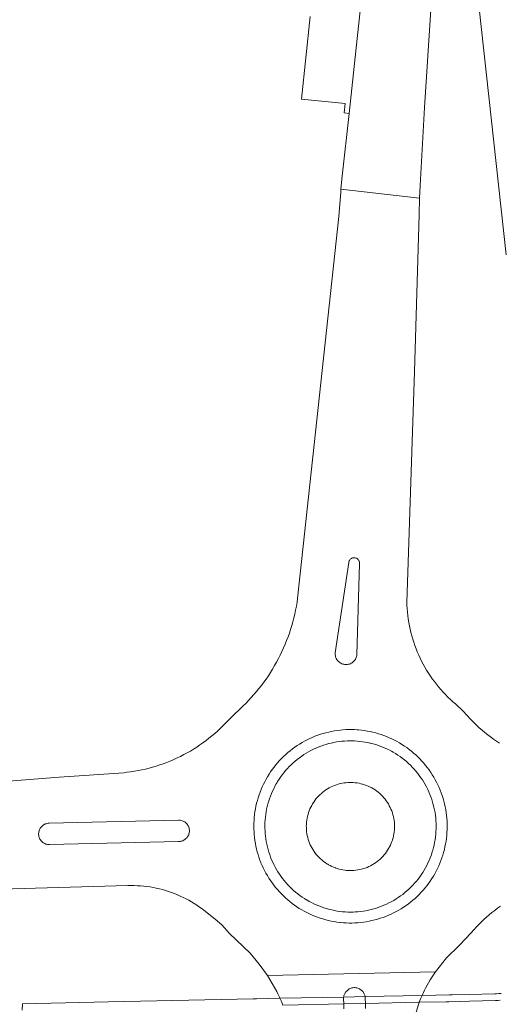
# Model space of a CAD drawing. Extents: x 146402 to 164798, y 455483 to 464134.
# Tile 413 of 575: x 157882 to 157926, y 461591 to 461683. Entities that reach past the tile are written whole.
import ezdxf

# ---------------------------------------------------------------- set-up
doc = ezdxf.new("R2010")
doc.units = 0
doc.header["$LTSCALE"] = 0.2
for name, color, linetype, lineweight in [('B-XX-VH-VERHARDING_ASFALT-GV', 252, 'CONTINUOUS', 18), ('B-XX-VH-VERHARDING_BETONSTRAATSTEEN-GV', 252, 'CONTINUOUS', 18), ('B-XX-VH-VERHARDING_FUNDERING_ZAND-GV', 252, 'CONTINUOUS', 18), ('B-XX-VH-VERHARDING_TEGEL-GV', 252, 'CONTINUOUS', 18)]:
    doc.layers.add(name, color=color, linetype=linetype, lineweight=lineweight)

msp = doc.modelspace()

# ---------------------------------------------------------------- linework, layer by layer
at = {"layer": 'B-XX-VH-VERHARDING_ASFALT-GV'}
for points in [[(157920.657, 461691.353), (157914.438, 461692.129), (157914.297, 461690.937), (157913.986, 461688.016), (157913.138, 461680.221), (157912.503, 461674.141), (157911.831, 461668.304), (157911.723, 461667.084), (157919.025, 461666.242), (157919.108, 461667.45), (157919.505, 461674.675), (157920.059, 461683.314), (157920.222, 461685.59), (157920.552, 461690.185), (157920.56, 461690.271)], [(157912.876, 461632.822), (157912.94, 461632.827), (157913.003, 461632.825), (157913.065, 461632.815), (157913.126, 461632.797), (157913.184, 461632.771), (157913.238, 461632.738), (157913.288, 461632.699), (157913.332, 461632.654), (157913.37, 461632.603), (157913.402, 461632.548), (157913.426, 461632.49), (157913.443, 461632.429), (157913.452, 461632.366), (157913.453, 461632.303), (157913.212, 461623.785), (157913.201, 461623.713), (157913.18, 461623.625), (157913.151, 461623.54), (157913.115, 461623.457), (157913.071, 461623.378), (157913.021, 461623.304), (157912.964, 461623.234), (157912.902, 461623.169), (157912.833, 461623.11), (157912.76, 461623.057), (157912.683, 461623.011), (157912.602, 461622.972), (157912.517, 461622.94), (157912.43, 461622.916), (157912.341, 461622.9), (157912.252, 461622.892), (157912.162, 461622.891), (157912.072, 461622.899), (157911.983, 461622.915), (157911.896, 461622.938), (157911.811, 461622.969), (157911.73, 461623.008), (157911.652, 461623.053), (157911.578, 461623.105), (157911.51, 461623.164), (157911.447, 461623.228), (157911.389, 461623.298), (157911.339, 461623.372), (157911.295, 461623.451), (157911.258, 461623.533), (157911.229, 461623.618), (157911.207, 461623.706), (157911.193, 461623.795), (157911.187, 461623.885), (157911.189, 461623.975), (157912.454, 461632.383), (157912.457, 461632.404), (157912.471, 461632.466), (157912.492, 461632.525), (157912.521, 461632.582), (157912.556, 461632.634), (157912.598, 461632.681), (157912.646, 461632.723), (157912.698, 461632.759), (157912.755, 461632.787), (157912.815, 461632.808)], [(157912.451, 461616.851), (157912.72, 461616.852), (157912.988, 461616.845), (157913.237, 461616.822), (157913.375, 461616.811), (157913.642, 461616.785), (157913.908, 461616.75), (157914.173, 461616.708), (157914.437, 461616.658), (157914.698, 461616.6), (157914.959, 461616.534), (157915.216, 461616.46), (157915.472, 461616.379), (157915.725, 461616.29), (157915.975, 461616.193), (157916.223, 461616.089), (157916.467, 461615.978), (157916.707, 461615.86), (157916.944, 461615.734), (157917.178, 461615.602), (157917.407, 461615.463), (157917.632, 461615.316), (157917.852, 461615.164), (157918.068, 461615.004), (157918.279, 461614.839), (157918.485, 461614.667), (157918.685, 461614.489), (157918.881, 461614.305), (157919.07, 461614.115), (157919.254, 461613.92), (157919.432, 461613.72), (157919.604, 461613.514), (157919.77, 461613.303), (157919.93, 461613.087), (157920.082, 461612.867), (157920.229, 461612.642), (157920.368, 461612.413), (157920.501, 461612.18), (157920.626, 461611.943), (157920.745, 461611.702), (157920.856, 461611.458), (157920.96, 461611.211), (157921.057, 461610.96), (157921.146, 461610.707), (157921.227, 461610.452), (157921.301, 461610.194), (157921.367, 461609.934), (157921.425, 461609.672), (157921.476, 461609.409), (157921.518, 461609.144), (157921.553, 461608.878), (157921.579, 461608.611), (157921.598, 461608.344), (157921.609, 461608.076), (157921.611, 461607.807), (157921.606, 461607.539), (157921.593, 461607.271), (157921.572, 461607.004), (157921.543, 461606.737), (157921.505, 461606.472), (157921.46, 461606.207), (157921.407, 461605.944), (157921.347, 461605.683), (157921.278, 461605.424), (157921.202, 461605.167), (157921.118, 461604.912), (157921.027, 461604.66), (157920.928, 461604.41), (157920.821, 461604.164), (157920.708, 461603.921), (157920.587, 461603.682), (157920.459, 461603.446), (157920.324, 461603.214), (157920.183, 461602.986), (157920.034, 461602.763), (157919.879, 461602.544), (157919.718, 461602.33), (157919.55, 461602.121), (157919.376, 461601.916), (157919.196, 461601.718), (157919.01, 461601.524), (157918.819, 461601.336), (157918.622, 461601.154), (157918.42, 461600.978), (157918.212, 461600.808), (157917.999, 461600.645), (157917.782, 461600.487), (157917.56, 461600.337), (157917.334, 461600.193), (157917.104, 461600.055), (157916.869, 461599.925), (157916.631, 461599.802), (157916.389, 461599.686), (157916.144, 461599.577), (157915.896, 461599.475), (157915.644, 461599.381), (157915.391, 461599.295), (157915.134, 461599.216), (157914.876, 461599.145), (157914.615, 461599.082), (157914.353, 461599.026), (157914.089, 461598.978), (157913.823, 461598.938), (157913.557, 461598.906), (157913.29, 461598.882), (157913.022, 461598.866), (157912.754, 461598.858), (157912.486, 461598.858), (157912.218, 461598.866), (157911.95, 461598.882), (157911.683, 461598.906), (157911.623, 461598.913), (157911.357, 461598.946), (157911.092, 461598.988), (157910.828, 461599.037), (157910.566, 461599.095), (157910.306, 461599.16), (157910.048, 461599.233), (157909.792, 461599.313), (157909.539, 461599.401), (157909.288, 461599.497), (157909.04, 461599.6), (157908.796, 461599.711), (157908.555, 461599.828), (157908.317, 461599.953), (157908.084, 461600.085), (157907.854, 461600.224), (157907.628, 461600.369), (157907.407, 461600.521), (157907.191, 461600.68), (157906.98, 461600.845), (157906.773, 461601.016), (157906.572, 461601.194), (157906.376, 461601.377), (157906.186, 461601.566), (157906.001, 461601.761), (157905.822, 461601.961), (157905.65, 461602.166), (157905.483, 461602.377), (157905.323, 461602.592), (157905.169, 461602.812), (157905.022, 461603.036), (157904.882, 461603.265), (157904.749, 461603.498), (157904.622, 461603.734), (157904.503, 461603.975), (157904.391, 461604.218), (157904.286, 461604.465), (157904.189, 461604.715), (157904.099, 461604.968), (157904.017, 461605.223), (157903.942, 461605.481), (157903.875, 461605.741), (157903.816, 461606.003), (157903.765, 461606.266), (157903.721, 461606.531), (157903.686, 461606.797), (157903.658, 461607.063), (157903.639, 461607.331), (157903.627, 461607.599), (157903.623, 461607.867), (157903.628, 461608.136), (157903.64, 461608.404), (157903.66, 461608.671), (157903.689, 461608.938), (157903.725, 461609.204), (157903.769, 461609.468), (157903.821, 461609.732), (157903.881, 461609.993), (157903.949, 461610.253), (157904.024, 461610.51), (157904.107, 461610.765), (157904.198, 461611.018), (157904.296, 461611.268), (157904.401, 461611.514), (157904.514, 461611.758), (157904.634, 461611.998), (157904.761, 461612.234), (157904.895, 461612.466), (157905.036, 461612.695), (157905.184, 461612.919), (157905.338, 461613.138), (157905.499, 461613.353), (157905.666, 461613.563), (157905.839, 461613.768), (157906.018, 461613.967), (157906.203, 461614.161), (157906.394, 461614.35), (157906.591, 461614.533), (157906.793, 461614.709), (157906.999, 461614.88), (157907.211, 461615.045), (157907.428, 461615.203), (157907.65, 461615.354), (157907.875, 461615.499), (157908.105, 461615.637), (157908.339, 461615.769), (157908.577, 461615.893), (157908.819, 461616.01), (157909.063, 461616.119), (157909.312, 461616.222), (157909.562, 461616.317), (157909.816, 461616.404), (157910.072, 461616.484), (157910.331, 461616.556), (157910.591, 461616.62), (157910.853, 461616.677), (157911.117, 461616.726), (157911.382, 461616.767), (157911.648, 461616.8), (157911.916, 461616.825), (157912.183, 461616.842)], [(157896.624, 461606.435), (157884.612, 461606.149), (157884.523, 461606.151), (157884.434, 461606.161), (157884.347, 461606.18), (157884.262, 461606.205), (157884.179, 461606.239), (157884.1, 461606.28), (157884.024, 461606.327), (157883.953, 461606.381), (157883.888, 461606.442), (157883.828, 461606.508), (157883.774, 461606.579), (157883.726, 461606.654), (157883.686, 461606.734), (157883.653, 461606.817), (157883.628, 461606.902), (157883.61, 461606.99), (157883.6, 461607.078), (157883.598, 461607.167), (157883.604, 461607.256), (157883.618, 461607.344), (157883.64, 461607.431), (157883.67, 461607.515), (157883.707, 461607.596), (157883.751, 461607.674), (157883.802, 461607.747), (157883.859, 461607.815), (157883.922, 461607.878), (157883.991, 461607.935), (157884.064, 461607.986), (157884.141, 461608.03), (157884.223, 461608.067), (157884.307, 461608.096), (157884.393, 461608.118), (157884.481, 461608.132), (157884.571, 461608.138), (157896.603, 461608.428), (157896.692, 461608.427), (157896.781, 461608.417), (157896.869, 461608.4), (157896.954, 461608.375), (157897.037, 461608.342), (157897.117, 461608.302), (157897.193, 461608.255), (157897.264, 461608.201), (157897.331, 461608.142), (157897.392, 461608.076), (157897.446, 461608.006), (157897.494, 461607.93), (157897.536, 461607.851), (157897.569, 461607.769), (157897.596, 461607.683), (157897.614, 461607.596), (157897.625, 461607.507), (157897.628, 461607.418), (157897.623, 461607.329), (157897.61, 461607.241), (157897.589, 461607.154), (157897.56, 461607.069), (157897.524, 461606.988), (157897.481, 461606.91), (157897.43, 461606.836), (157897.374, 461606.767), (157897.311, 461606.703), (157897.244, 461606.645), (157897.171, 461606.593), (157897.093, 461606.549), (157897.013, 461606.511), (157896.929, 461606.48), (157896.842, 461606.458), (157896.754, 461606.443), (157896.665, 461606.436)]]:
    msp.add_lwpolyline(points, close=True, dxfattribs=at)
for points in [[(157924.558, 461684.196), (157927.096, 461660.993)], [(157926.494, 461615.578), (157926.21, 461615.764), (157925.93, 461615.957), (157925.654, 461616.157), (157925.383, 461616.363), (157925.118, 461616.575), (157924.857, 461616.793), (157924.602, 461617.018), (157924.351, 461617.249), (157924.107, 461617.485), (157923.868, 461617.727), (157923.785, 461617.813), (157923.086, 461618.557), (157922.389, 461619.232), (157922.147, 461619.44), (157921.911, 461619.654), (157921.68, 461619.874), (157921.455, 461620.1), (157921.235, 461620.331), (157921.022, 461620.567), (157920.814, 461620.809), (157920.612, 461621.056), (157920.417, 461621.308), (157920.228, 461621.565), (157920.046, 461621.826), (157919.87, 461622.093), (157919.701, 461622.363), (157919.539, 461622.637), (157919.383, 461622.916), (157919.235, 461623.198), (157919.094, 461623.484), (157918.96, 461623.773), (157918.834, 461624.066), (157918.714, 461624.361), (157918.603, 461624.66), (157918.498, 461624.961), (157918.402, 461625.265), (157918.313, 461625.571), (157918.231, 461625.88), (157918.158, 461626.19), (157918.092, 461626.502), (157918.034, 461626.815), (157917.984, 461627.13), (157917.942, 461627.446), (157917.908, 461627.763), (157917.882, 461628.081), (157917.864, 461628.399), (157917.855, 461628.659), (157918.558, 461650.14), (157919.014, 461664.718), (157919.025, 461666.242), (157911.723, 461667.084), (157911.704, 461666.816), (157911.545, 461664.539), (157907.693, 461629.045), (157907.64, 461628.679), (157907.578, 461628.315), (157907.509, 461627.952), (157907.432, 461627.591), (157907.347, 461627.231), (157907.255, 461626.874), (157907.155, 461626.518), (157907.047, 461626.165), (157906.931, 461625.814), (157906.808, 461625.466), (157906.677, 461625.121), (157906.539, 461624.778), (157906.393, 461624.438), (157906.24, 461624.102), (157906.08, 461623.769), (157905.913, 461623.44), (157905.739, 461623.114), (157905.558, 461622.792), (157905.369, 461622.475), (157905.174, 461622.161), (157904.972, 461621.852), (157904.764, 461621.547), (157904.549, 461621.246), (157904.327, 461620.951), (157904.099, 461620.66), (157903.865, 461620.374), (157903.625, 461620.094), (157903.378, 461619.818), (157903.126, 461619.549), (157902.868, 461619.284), (157902.605, 461619.025), (157902.399, 461618.831), (157901.676, 461618.112), (157900.997, 461617.436), (157900.753, 461617.187), (157900.503, 461616.944), (157900.247, 461616.707), (157899.986, 461616.476), (157899.72, 461616.251), (157899.449, 461616.032), (157899.173, 461615.819), (157898.892, 461615.612), (157898.606, 461615.412), (157898.316, 461615.219), (157898.021, 461615.032), (157897.723, 461614.853), (157897.42, 461614.68), (157897.113, 461614.514), (157896.803, 461614.355), (157896.489, 461614.203), (157896.171, 461614.059), (157895.851, 461613.922), (157895.527, 461613.792), (157895.201, 461613.67), (157894.871, 461613.555), (157894.54, 461613.448), (157894.205, 461613.349), (157893.869, 461613.257), (157893.531, 461613.173), (157893.19, 461613.097), (157892.849, 461613.028), (157892.505, 461612.968), (157892.161, 461612.915), (157891.815, 461612.87), (157891.516, 461612.838), (157885.525, 461612.423), (157880.788, 461612.039)], [(157876.846, 461601.924), (157891.908, 461602.335), (157892.203, 461602.341), (157892.498, 461602.339), (157892.793, 461602.33), (157893.087, 461602.312), (157893.381, 461602.286), (157893.674, 461602.252), (157893.966, 461602.211), (157894.257, 461602.161), (157894.546, 461602.104), (157894.834, 461602.038), (157895.12, 461601.965), (157895.403, 461601.885), (157895.685, 461601.796), (157895.964, 461601.7), (157896.24, 461601.596), (157896.513, 461601.485), (157896.783, 461601.367), (157897.05, 461601.241), (157897.314, 461601.109), (157897.573, 461600.969), (157897.829, 461600.822), (157898.081, 461600.668), (157898.328, 461600.507), (157898.571, 461600.34), (157898.81, 461600.166), (157898.967, 461600.046), (157900.012, 461599.209), (157900.632, 461598.675), (157901.366, 461597.882), (157903.275, 461596.049), (157904.122, 461595.041), (157904.886, 461593.969), (157920.534, 461594.334), (157921.546, 461595.607), (157922.703, 461596.751), (157923.379, 461597.465), (157924.121, 461598.247), (157924.341, 461598.49), (157924.566, 461598.728), (157924.797, 461598.96), (157925.034, 461599.186), (157925.276, 461599.407), (157925.523, 461599.621), (157925.776, 461599.829), (157926.034, 461600.032), (157926.297, 461600.227), (157926.564, 461600.417)], [(157918.406, 461589.524), (157919.007, 461591.487), (157919.138, 461591.808), (157919.276, 461592.126), (157919.341, 461592.267), (157919.407, 461592.407), (157919.502, 461592.602), (157919.601, 461592.795), (157920.042, 461593.58), (157920.534, 461594.334), (157904.886, 461593.969), (157905.338, 461593.235), (157905.751, 461592.479), (157905.849, 461592.284), (157905.945, 461592.087), (157905.999, 461591.973), (157906.052, 461591.858), (157906.192, 461591.547), (157906.324, 461591.233)], [(157911.997, 461590.868), (157911.986, 461591.346), (157911.976, 461591.819), (157911.977, 461591.899), (157911.985, 461591.978), (157912.011, 461592.108), (157912.054, 461592.233), (157912.18, 461592.45), (157912.354, 461592.63), (157912.427, 461592.683), (157912.504, 461592.729), (157912.585, 461592.768), (157912.669, 461592.8), (157912.755, 461592.824), (157912.844, 461592.841), (157912.933, 461592.849), (157913.023, 461592.85), (157913.113, 461592.842), (157913.201, 461592.827), (157913.288, 461592.803), (157913.372, 461592.773), (157913.454, 461592.734), (157913.531, 461592.689), (157913.578, 461592.657), (157913.76, 461592.486), (157913.895, 461592.276), (157913.945, 461592.15), (157913.977, 461592.018), (157913.989, 461591.928), (157913.993, 461591.838), (157914.003, 461591.386), (157914.014, 461590.919)], [(157926.545, 461591.682), (157926.326, 461591.668), (157926.108, 461591.662), (157923.682, 461591.58), (157921.753, 461591.541), (157921.502, 461591.536), (157919.007, 461591.487), (157914.003, 461591.386), (157911.986, 461591.346), (157906.324, 461591.233)]]:
    msp.add_lwpolyline(points, dxfattribs=at)
at = {"layer": 'B-XX-VH-VERHARDING_BETONSTRAATSTEEN-GV'}
msp.add_lwpolyline([(157912.87, 461611.921), (157912.689, 461611.928), (157912.677, 461611.928), (157912.554, 461611.928), (157912.373, 461611.922), (157912.193, 461611.908), (157912.013, 461611.886), (157911.834, 461611.856), (157911.657, 461611.818), (157911.482, 461611.772), (157911.309, 461611.719), (157911.139, 461611.658), (157910.971, 461611.59), (157910.807, 461611.514), (157910.646, 461611.431), (157910.489, 461611.341), (157910.336, 461611.245), (157910.188, 461611.141), (157910.044, 461611.031), (157909.905, 461610.915), (157909.771, 461610.793), (157909.643, 461610.665), (157909.521, 461610.532), (157909.405, 461610.393), (157909.295, 461610.249), (157909.191, 461610.1), (157909.094, 461609.948), (157909.004, 461609.791), (157908.929, 461609.645), (157908.921, 461609.63), (157908.846, 461609.465), (157908.777, 461609.298), (157908.716, 461609.127), (157908.664, 461608.959), (157908.663, 461608.955), (157908.617, 461608.779), (157908.579, 461608.602), (157908.549, 461608.424), (157908.527, 461608.244), (157908.513, 461608.064), (157908.506, 461607.883), (157908.508, 461607.702), (157908.518, 461607.521), (157908.536, 461607.341), (157908.562, 461607.162), (157908.595, 461606.984), (157908.637, 461606.808), (157908.686, 461606.634), (157908.742, 461606.462), (157908.807, 461606.293), (157908.879, 461606.126), (157908.958, 461605.964), (157909.044, 461605.804), (157909.137, 461605.649), (157909.237, 461605.498), (157909.343, 461605.352), (157909.456, 461605.21), (157909.575, 461605.074), (157909.7, 461604.943), (157909.83, 461604.817), (157909.966, 461604.698), (157910.107, 461604.585), (157910.253, 461604.478), (157910.404, 461604.377), (157910.494, 461604.322), (157910.559, 461604.283), (157910.717, 461604.196), (157910.88, 461604.117), (157911.046, 461604.044), (157911.215, 461603.979), (157911.246, 461603.969), (157911.386, 461603.922), (157911.56, 461603.872), (157911.736, 461603.83), (157911.914, 461603.795), (157912.093, 461603.769), (157912.201, 461603.757), (157912.381, 461603.743), (157912.562, 461603.736), (157912.743, 461603.738), (157912.924, 461603.747), (157913.104, 461603.765), (157913.284, 461603.79), (157913.461, 461603.824), (157913.638, 461603.865), (157913.812, 461603.914), (157913.984, 461603.97), (157914.153, 461604.034), (157914.319, 461604.106), (157914.482, 461604.185), (157914.642, 461604.271), (157914.797, 461604.364), (157914.948, 461604.463), (157915.095, 461604.57), (157915.236, 461604.682), (157915.373, 461604.801), (157915.504, 461604.926), (157915.63, 461605.056), (157915.749, 461605.192), (157915.863, 461605.333), (157915.97, 461605.479), (157916.071, 461605.629), (157916.165, 461605.784), (157916.219, 461605.883), (157916.252, 461605.942), (157916.332, 461606.105), (157916.405, 461606.271), (157916.47, 461606.44), (157916.511, 461606.562), (157916.528, 461606.611), (157916.578, 461606.785), (157916.62, 461606.961), (157916.655, 461607.139), (157916.681, 461607.318), (157916.7, 461607.498), (157916.711, 461607.678), (157916.714, 461607.859), (157916.709, 461608.04), (157916.695, 461608.221), (157916.674, 461608.401), (157916.645, 461608.579), (157916.608, 461608.757), (157916.563, 461608.932), (157916.511, 461609.105), (157916.451, 461609.276), (157916.383, 461609.444), (157916.309, 461609.609), (157916.227, 461609.77), (157916.137, 461609.928), (157916.041, 461610.081), (157915.939, 461610.23), (157915.83, 461610.374), (157915.714, 461610.514), (157915.593, 461610.648), (157915.465, 461610.777), (157915.332, 461610.9), (157915.194, 461611.017), (157915.051, 461611.127), (157914.903, 461611.232), (157914.751, 461611.329), (157914.594, 461611.42), (157914.476, 461611.481), (157914.433, 461611.504), (157914.27, 461611.581), (157914.102, 461611.65), (157913.932, 461611.712), (157913.76, 461611.766), (157913.693, 461611.784), (157913.585, 461611.813), (157913.408, 461611.852), (157913.229, 461611.883), (157913.05, 461611.905)], close=True, dxfattribs=at)
at = {"layer": 'B-XX-VH-VERHARDING_FUNDERING_ZAND-GV'}
for points in [[(157913.003, 461632.825), (157912.94, 461632.827), (157912.876, 461632.822), (157912.815, 461632.808), (157912.755, 461632.787), (157912.698, 461632.759), (157912.646, 461632.723), (157912.598, 461632.681), (157912.556, 461632.634), (157912.521, 461632.582), (157912.492, 461632.525), (157912.471, 461632.466), (157912.457, 461632.404), (157912.454, 461632.383), (157911.189, 461623.975), (157911.187, 461623.885), (157911.193, 461623.795), (157911.207, 461623.706), (157911.229, 461623.618), (157911.258, 461623.533), (157911.295, 461623.451), (157911.339, 461623.372), (157911.389, 461623.298), (157911.447, 461623.228), (157911.51, 461623.164), (157911.578, 461623.105), (157911.652, 461623.053), (157911.73, 461623.008), (157911.811, 461622.969), (157911.896, 461622.938), (157911.983, 461622.915), (157912.072, 461622.899), (157912.162, 461622.891), (157912.252, 461622.892), (157912.341, 461622.9), (157912.43, 461622.916), (157912.517, 461622.94), (157912.602, 461622.972), (157912.683, 461623.011), (157912.76, 461623.057), (157912.833, 461623.11), (157912.902, 461623.169), (157912.964, 461623.234), (157913.021, 461623.304), (157913.071, 461623.378), (157913.115, 461623.457), (157913.151, 461623.54), (157913.18, 461623.625), (157913.201, 461623.713), (157913.212, 461623.785), (157913.453, 461632.303), (157913.452, 461632.366), (157913.443, 461632.429), (157913.426, 461632.49), (157913.402, 461632.548), (157913.37, 461632.603), (157913.332, 461632.654), (157913.288, 461632.699), (157913.238, 461632.738), (157913.184, 461632.771), (157913.126, 461632.797), (157913.065, 461632.815)], [(157896.692, 461608.427), (157896.603, 461608.428), (157884.571, 461608.138), (157884.481, 461608.132), (157884.393, 461608.118), (157884.307, 461608.096), (157884.223, 461608.067), (157884.141, 461608.03), (157884.064, 461607.986), (157883.991, 461607.935), (157883.922, 461607.878), (157883.859, 461607.815), (157883.802, 461607.747), (157883.751, 461607.674), (157883.707, 461607.596), (157883.67, 461607.515), (157883.64, 461607.431), (157883.618, 461607.344), (157883.604, 461607.256), (157883.598, 461607.167), (157883.6, 461607.078), (157883.61, 461606.99), (157883.628, 461606.902), (157883.653, 461606.817), (157883.686, 461606.734), (157883.726, 461606.654), (157883.774, 461606.579), (157883.828, 461606.508), (157883.888, 461606.442), (157883.953, 461606.381), (157884.024, 461606.327), (157884.1, 461606.28), (157884.179, 461606.239), (157884.262, 461606.205), (157884.347, 461606.18), (157884.434, 461606.161), (157884.523, 461606.151), (157884.612, 461606.149), (157896.624, 461606.435), (157896.665, 461606.436), (157896.754, 461606.443), (157896.842, 461606.458), (157896.929, 461606.48), (157897.013, 461606.511), (157897.093, 461606.549), (157897.171, 461606.593), (157897.244, 461606.645), (157897.311, 461606.703), (157897.374, 461606.767), (157897.43, 461606.836), (157897.481, 461606.91), (157897.524, 461606.988), (157897.56, 461607.069), (157897.589, 461607.154), (157897.61, 461607.241), (157897.623, 461607.329), (157897.628, 461607.418), (157897.625, 461607.507), (157897.614, 461607.596), (157897.596, 461607.683), (157897.569, 461607.769), (157897.536, 461607.851), (157897.494, 461607.93), (157897.446, 461608.006), (157897.392, 461608.076), (157897.331, 461608.142), (157897.264, 461608.201), (157897.193, 461608.255), (157897.117, 461608.302), (157897.037, 461608.342), (157896.954, 461608.375), (157896.869, 461608.4), (157896.781, 461608.417)]]:
    msp.add_lwpolyline(points, close=True, dxfattribs=at)
msp.add_lwpolyline([(157914.014, 461590.919), (157914.003, 461591.386), (157913.993, 461591.838), (157913.989, 461591.928), (157913.977, 461592.018), (157913.945, 461592.15), (157913.895, 461592.276), (157913.76, 461592.486), (157913.578, 461592.657), (157913.531, 461592.689), (157913.454, 461592.734), (157913.372, 461592.773), (157913.288, 461592.803), (157913.201, 461592.827), (157913.113, 461592.842), (157913.023, 461592.85), (157912.933, 461592.849), (157912.844, 461592.841), (157912.755, 461592.824), (157912.669, 461592.8), (157912.585, 461592.768), (157912.504, 461592.729), (157912.427, 461592.683), (157912.354, 461592.63), (157912.18, 461592.45), (157912.054, 461592.233), (157912.011, 461592.108), (157911.985, 461591.978), (157911.977, 461591.899), (157911.976, 461591.819), (157911.986, 461591.346), (157911.997, 461590.868)], dxfattribs=at)
at = {"layer": 'B-XX-VH-VERHARDING_TEGEL-GV'}
for points in [[(157908.873, 461683.143), (157908.048, 461675.473), (157912.135, 461675.051), (157912.04, 461674.18), (157912.503, 461674.141), (157913.138, 461680.221), (157913.986, 461688.016)], [(157926.62, 461592.31), (157926.413, 461592.291), (157926.204, 461592.279), (157926.054, 461592.275), (157923.642, 461592.214), (157922.089, 461592.183), (157921.832, 461592.177), (157919.276, 461592.126), (157913.977, 461592.018), (157911.985, 461591.978), (157906.052, 461591.858), (157903.863, 461591.814), (157903.558, 461591.808), (157890.115, 461591.536), (157882.114, 461591.354), (157882.073, 461590.748)], [(157906.324, 461591.233), (157911.986, 461591.346), (157914.003, 461591.386), (157919.007, 461591.487), (157921.502, 461591.536), (157921.753, 461591.541), (157923.682, 461591.58), (157926.108, 461591.662), (157926.326, 461591.668), (157926.545, 461591.682)]]:
    msp.add_lwpolyline(points, dxfattribs=at)
for points in [[(157912.988, 461616.845), (157912.72, 461616.852), (157912.451, 461616.851), (157912.183, 461616.842), (157911.916, 461616.825), (157911.648, 461616.8), (157911.382, 461616.767), (157911.117, 461616.726), (157910.853, 461616.677), (157910.591, 461616.62), (157910.331, 461616.556), (157910.072, 461616.484), (157909.816, 461616.404), (157909.562, 461616.317), (157909.312, 461616.222), (157909.063, 461616.119), (157908.819, 461616.01), (157908.577, 461615.893), (157908.339, 461615.769), (157908.105, 461615.637), (157907.875, 461615.499), (157907.65, 461615.354), (157907.428, 461615.203), (157907.211, 461615.045), (157906.999, 461614.88), (157906.793, 461614.709), (157906.591, 461614.533), (157906.394, 461614.35), (157906.203, 461614.161), (157906.018, 461613.967), (157905.839, 461613.768), (157905.666, 461613.563), (157905.499, 461613.353), (157905.338, 461613.138), (157905.184, 461612.919), (157905.036, 461612.695), (157904.895, 461612.466), (157904.761, 461612.234), (157904.634, 461611.998), (157904.514, 461611.758), (157904.401, 461611.514), (157904.296, 461611.268), (157904.198, 461611.018), (157904.107, 461610.765), (157904.024, 461610.51), (157903.949, 461610.253), (157903.881, 461609.993), (157903.821, 461609.732), (157903.769, 461609.468), (157903.725, 461609.204), (157903.689, 461608.938), (157903.66, 461608.671), (157903.64, 461608.404), (157903.628, 461608.136), (157903.623, 461607.867), (157903.627, 461607.599), (157903.639, 461607.331), (157903.658, 461607.063), (157903.686, 461606.797), (157903.721, 461606.531), (157903.765, 461606.266), (157903.816, 461606.003), (157903.875, 461605.741), (157903.942, 461605.481), (157904.017, 461605.223), (157904.099, 461604.968), (157904.189, 461604.715), (157904.286, 461604.465), (157904.391, 461604.218), (157904.503, 461603.975), (157904.622, 461603.734), (157904.749, 461603.498), (157904.882, 461603.265), (157905.022, 461603.036), (157905.169, 461602.812), (157905.323, 461602.592), (157905.483, 461602.377), (157905.65, 461602.166), (157905.822, 461601.961), (157906.001, 461601.761), (157906.186, 461601.566), (157906.376, 461601.377), (157906.572, 461601.194), (157906.773, 461601.016), (157906.98, 461600.845), (157907.191, 461600.68), (157907.407, 461600.521), (157907.628, 461600.369), (157907.854, 461600.224), (157908.084, 461600.085), (157908.317, 461599.953), (157908.555, 461599.828), (157908.796, 461599.711), (157909.04, 461599.6), (157909.288, 461599.497), (157909.539, 461599.401), (157909.792, 461599.313), (157910.048, 461599.233), (157910.306, 461599.16), (157910.566, 461599.095), (157910.828, 461599.037), (157911.092, 461598.988), (157911.357, 461598.946), (157911.623, 461598.913), (157911.683, 461598.906), (157911.95, 461598.882), (157912.218, 461598.866), (157912.486, 461598.858), (157912.754, 461598.858), (157913.022, 461598.866), (157913.29, 461598.882), (157913.557, 461598.906), (157913.823, 461598.938), (157914.089, 461598.978), (157914.353, 461599.026), (157914.615, 461599.082), (157914.876, 461599.145), (157915.134, 461599.216), (157915.391, 461599.295), (157915.644, 461599.381), (157915.896, 461599.475), (157916.144, 461599.577), (157916.389, 461599.686), (157916.631, 461599.802), (157916.869, 461599.925), (157917.104, 461600.055), (157917.334, 461600.193), (157917.56, 461600.337), (157917.782, 461600.487), (157917.999, 461600.645), (157918.212, 461600.808), (157918.42, 461600.978), (157918.622, 461601.154), (157918.819, 461601.336), (157919.01, 461601.524), (157919.196, 461601.718), (157919.376, 461601.916), (157919.55, 461602.121), (157919.718, 461602.33), (157919.879, 461602.544), (157920.034, 461602.763), (157920.183, 461602.986), (157920.324, 461603.214), (157920.459, 461603.446), (157920.587, 461603.682), (157920.708, 461603.921), (157920.821, 461604.164), (157920.928, 461604.41), (157921.027, 461604.66), (157921.118, 461604.912), (157921.202, 461605.167), (157921.278, 461605.424), (157921.347, 461605.683), (157921.407, 461605.944), (157921.46, 461606.207), (157921.505, 461606.472), (157921.543, 461606.737), (157921.572, 461607.004), (157921.593, 461607.271), (157921.606, 461607.539), (157921.611, 461607.807), (157921.609, 461608.076), (157921.598, 461608.344), (157921.579, 461608.611), (157921.553, 461608.878), (157921.518, 461609.144), (157921.476, 461609.409), (157921.425, 461609.672), (157921.367, 461609.934), (157921.301, 461610.194), (157921.227, 461610.452), (157921.146, 461610.707), (157921.057, 461610.96), (157920.96, 461611.211), (157920.856, 461611.458), (157920.745, 461611.702), (157920.626, 461611.943), (157920.501, 461612.18), (157920.368, 461612.413), (157920.229, 461612.642), (157920.082, 461612.867), (157919.93, 461613.087), (157919.77, 461613.303), (157919.604, 461613.514), (157919.432, 461613.72), (157919.254, 461613.92), (157919.07, 461614.115), (157918.881, 461614.305), (157918.685, 461614.489), (157918.485, 461614.667), (157918.279, 461614.839), (157918.068, 461615.004), (157917.852, 461615.164), (157917.632, 461615.316), (157917.407, 461615.463), (157917.178, 461615.602), (157916.944, 461615.734), (157916.707, 461615.86), (157916.467, 461615.978), (157916.223, 461616.089), (157915.975, 461616.193), (157915.725, 461616.29), (157915.472, 461616.379), (157915.216, 461616.46), (157914.959, 461616.534), (157914.698, 461616.6), (157914.437, 461616.658), (157914.173, 461616.708), (157913.908, 461616.75), (157913.642, 461616.785), (157913.375, 461616.811), (157913.237, 461616.822)], [(157912.324, 461615.795), (157912.577, 461615.801), (157912.82, 461615.798), (157912.986, 461615.79), (157913.238, 461615.775), (157913.489, 461615.751), (157913.74, 461615.72), (157913.989, 461615.68), (157914.237, 461615.633), (157914.424, 461615.591), (157914.483, 461615.578), (157914.727, 461615.515), (157914.97, 461615.444), (157915.209, 461615.366), (157915.447, 461615.281), (157915.681, 461615.187), (157915.913, 461615.087), (157916.141, 461614.979), (157916.365, 461614.864), (157916.428, 461614.829), (157916.586, 461614.742), (157916.803, 461614.613), (157917.016, 461614.477), (157917.224, 461614.334), (157917.427, 461614.185), (157917.626, 461614.029), (157917.82, 461613.868), (157918.008, 461613.7), (157918.192, 461613.526), (157918.369, 461613.347), (157918.541, 461613.162), (157918.707, 461612.972), (157918.866, 461612.776), (157919.02, 461612.576), (157919.167, 461612.371), (157919.307, 461612.161), (157919.441, 461611.947), (157919.567, 461611.729), (157919.687, 461611.507), (157919.8, 461611.281), (157919.906, 461611.052), (157920.004, 461610.819), (157920.095, 461610.584), (157920.178, 461610.346), (157920.253, 461610.105), (157920.322, 461609.862), (157920.382, 461609.617), (157920.434, 461609.37), (157920.479, 461609.122), (157920.516, 461608.872), (157920.545, 461608.622), (157920.565, 461608.37), (157920.578, 461608.118), (157920.583, 461607.866), (157920.58, 461607.613), (157920.569, 461607.361), (157920.55, 461607.11), (157920.523, 461606.859), (157920.488, 461606.609), (157920.445, 461606.36), (157920.394, 461606.113), (157920.335, 461605.868), (157920.269, 461605.624), (157920.195, 461605.383), (157920.175, 461605.323), (157920.113, 461605.144), (157920.024, 461604.908), (157919.928, 461604.675), (157919.824, 461604.445), (157919.713, 461604.218), (157919.594, 461603.996), (157919.469, 461603.777), (157919.337, 461603.562), (157919.335, 461603.558), (157919.198, 461603.351), (157919.052, 461603.145), (157918.9, 461602.943), (157918.742, 461602.747), (157918.578, 461602.555), (157918.407, 461602.369), (157918.231, 461602.189), (157918.049, 461602.014), (157917.862, 461601.845), (157917.669, 461601.682), (157917.472, 461601.525), (157917.269, 461601.374), (157917.062, 461601.23), (157916.85, 461601.093), (157916.634, 461600.962), (157916.414, 461600.839), (157916.19, 461600.722), (157915.963, 461600.613), (157915.732, 461600.51), (157915.499, 461600.415), (157915.262, 461600.328), (157915.022, 461600.248), (157914.781, 461600.176), (157914.537, 461600.111), (157914.291, 461600.055), (157914.043, 461600.006), (157913.794, 461599.965), (157913.544, 461599.931), (157913.293, 461599.906), (157913.041, 461599.889), (157912.878, 461599.882), (157912.626, 461599.878), (157912.373, 461599.881), (157912.121, 461599.893), (157911.87, 461599.913), (157911.619, 461599.94), (157911.369, 461599.976), (157911.12, 461600.019), (157910.873, 461600.07), (157910.628, 461600.13), (157910.565, 461600.147), (157910.385, 461600.196), (157910.143, 461600.271), (157909.905, 461600.353), (157909.669, 461600.443), (157909.436, 461600.54), (157909.206, 461600.644), (157908.98, 461600.756), (157908.757, 461600.874), (157908.538, 461601), (157908.505, 461601.021), (157908.324, 461601.133), (157908.113, 461601.272), (157907.907, 461601.418), (157907.706, 461601.571), (157907.51, 461601.729), (157907.319, 461601.894), (157907.133, 461602.065), (157906.953, 461602.242), (157906.778, 461602.424), (157906.61, 461602.611), (157906.447, 461602.804), (157906.291, 461603.003), (157906.14, 461603.205), (157905.997, 461603.413), (157905.86, 461603.625), (157905.73, 461603.841), (157905.606, 461604.061), (157905.49, 461604.285), (157905.381, 461604.513), (157905.279, 461604.744), (157905.185, 461604.978), (157905.098, 461605.215), (157905.019, 461605.454), (157904.947, 461605.696), (157904.883, 461605.94), (157904.826, 461606.186), (157904.778, 461606.434), (157904.737, 461606.683), (157904.705, 461606.933), (157904.68, 461607.184), (157904.663, 461607.436), (157904.654, 461607.688), (157904.654, 461607.941), (157904.661, 461608.193), (157904.676, 461608.445), (157904.699, 461608.696), (157904.73, 461608.947), (157904.769, 461609.196), (157904.816, 461609.444), (157904.871, 461609.69), (157904.934, 461609.935), (157905.004, 461610.177), (157905.014, 461610.207), (157905.082, 461610.417), (157905.167, 461610.655), (157905.26, 461610.889), (157905.361, 461611.121), (157905.468, 461611.349), (157905.583, 461611.574), (157905.705, 461611.795), (157905.788, 461611.933), (157905.834, 461612.012), (157905.97, 461612.225), (157906.112, 461612.433), (157906.261, 461612.637), (157906.416, 461612.836), (157906.578, 461613.03), (157906.745, 461613.218), (157906.918, 461613.402), (157907.098, 461613.579), (157907.282, 461613.751), (157907.473, 461613.917), (157907.668, 461614.077), (157907.868, 461614.231), (157908.073, 461614.378), (157908.282, 461614.519), (157908.496, 461614.653), (157908.714, 461614.78), (157908.936, 461614.9), (157909.162, 461615.013), (157909.391, 461615.119), (157909.623, 461615.217), (157909.859, 461615.308), (157910.097, 461615.392), (157910.337, 461615.468), (157910.58, 461615.536), (157910.825, 461615.597), (157911.072, 461615.65), (157911.321, 461615.695), (157911.57, 461615.732), (157911.821, 461615.761), (157912.072, 461615.782)]]:
    msp.add_lwpolyline(points, close=True, dxfattribs=at)

doc.saveas('drawing.dxf')
